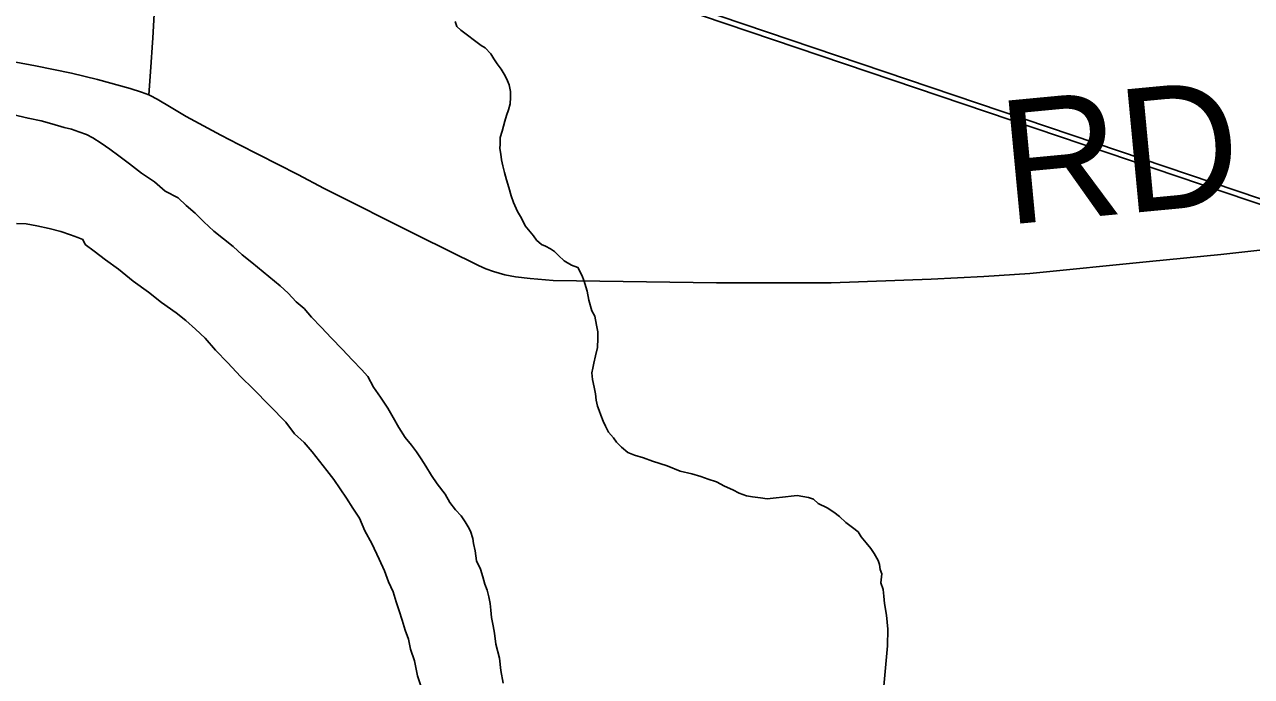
# Model space of a CAD drawing. Extents: x 2.4 to 73.1, y 4.5 to 25.6.
# Drawn here: x 45.8032 to 46.0852, y 22.6363 to 22.7861 of the extents above; entities that cross this region are included whole.
import ezdxf

# ---------------------------------------------------------------- set-up
doc = ezdxf.new("R2010")
doc.units = 0
for name, color, linetype in [('GM_X_Major_River', 7, 'Continuous'), ('GM_X_Minor_River', 7, 'Continuous'), ('GM_X_Rail_Line', 7, 'Continuous'), ('GM_X_Township_Road', 7, 'Continuous'), ('GM_X_Township_Road_Text', 7, 'Continuous')]:
    doc.layers.add(name, color=color, linetype=linetype)

msp = doc.modelspace()

# ---------------------------------------------------------------- linework, layer by layer
at = {"layer": 'GM_X_Major_River'}
for points in [[(45.91317, 22.63475), (45.91267, 22.63761), (45.91236, 22.64047), (45.91149, 22.64372), (45.91117, 22.64619), (45.91084, 22.64791), (45.9105, 22.64982), (45.91036, 22.65153), (45.91021, 22.65305), (45.90986, 22.65458), (45.90952, 22.65611), (45.90899, 22.65745), (45.90846, 22.65918), (45.90793, 22.6609), (45.90703, 22.66282), (45.90671, 22.66511), (45.90637, 22.66682), (45.90621, 22.66797), (45.90568, 22.66969), (45.90514, 22.67065), (45.90441, 22.67181), (45.90349, 22.67316), (45.9022, 22.67453), (45.90091, 22.67627), (45.89982, 22.67819), (45.89798, 22.68052), (45.8967, 22.68245), (45.89542, 22.68457), (45.89432, 22.68631), (45.89322, 22.68786), (45.89212, 22.6894), (45.89065, 22.69115), (45.88918, 22.69347), (45.88791, 22.69578), (45.88664, 22.6979), (45.88499, 22.70041), (45.88334, 22.70273), (45.88207, 22.70523), (45.88059, 22.70679), (45.87855, 22.70893), (45.87615, 22.71146), (45.87374, 22.71399), (45.87134, 22.71652), (45.86912, 22.71885), (45.86746, 22.72079), (45.8656, 22.72236), (45.86375, 22.72431), (45.86189, 22.72606), (45.85537, 22.73136), (45.85314, 22.73312), (45.8511, 22.73507), (45.84886, 22.73684), (45.84663, 22.7386), (45.8444, 22.74075), (45.84236, 22.7427), (45.84032, 22.74446), (45.83846, 22.74622), (45.83546, 22.74781), (45.83305, 22.74996), (45.83006, 22.75194), (45.82726, 22.7541), (45.82484, 22.75587), (45.82279, 22.75744), (45.82073, 22.75882), (45.81886, 22.76001), (45.81737, 22.7608), (45.81567, 22.76142), (45.81398, 22.76203), (45.81228, 22.76245), (45.80945, 22.76328), (45.807, 22.76392), (45.80397, 22.76456), (45.80039, 22.76541)], [(45.80039, 22.76541), (45.80397, 22.76456), (45.807, 22.76392), (45.80945, 22.76328), (45.81228, 22.76245), (45.81398, 22.76203), (45.81567, 22.76142), (45.81737, 22.7608), (45.81886, 22.76001), (45.82073, 22.75882), (45.82279, 22.75744), (45.82484, 22.75587), (45.82726, 22.7541), (45.83006, 22.75194), (45.83305, 22.74996), (45.83546, 22.74781), (45.83846, 22.74622), (45.84032, 22.74446), (45.84236, 22.7427), (45.8444, 22.74075), (45.84663, 22.7386), (45.84886, 22.73684), (45.8511, 22.73507), (45.85314, 22.73312), (45.85537, 22.73136), (45.86189, 22.72606), (45.86375, 22.72431), (45.8656, 22.72236), (45.86746, 22.72079), (45.86912, 22.71885), (45.87134, 22.71652), (45.87374, 22.71399), (45.87615, 22.71146), (45.87855, 22.70893), (45.88059, 22.70679), (45.88207, 22.70523), (45.88334, 22.70273), (45.88499, 22.70041), (45.88664, 22.6979), (45.88791, 22.69578), (45.88918, 22.69347), (45.89065, 22.69115), (45.89212, 22.6894), (45.89322, 22.68786), (45.89432, 22.68631), (45.89542, 22.68457), (45.8967, 22.68245), (45.89798, 22.68052), (45.89982, 22.67819), (45.90091, 22.67627), (45.9022, 22.67453), (45.90349, 22.67316), (45.90441, 22.67181), (45.90514, 22.67065), (45.90568, 22.66969), (45.90621, 22.66797), (45.90637, 22.66682), (45.90671, 22.66511), (45.90703, 22.66282), (45.90793, 22.6609), (45.90846, 22.65918), (45.90899, 22.65745), (45.90952, 22.65611), (45.90986, 22.65458), (45.91021, 22.65305), (45.91036, 22.65153), (45.9105, 22.64982), (45.91084, 22.64791), (45.91117, 22.64619), (45.91149, 22.64372), (45.91236, 22.64047), (45.91267, 22.63761), (45.91317, 22.63475)], [(45.80128, 22.74032), (45.80355, 22.74027), (45.80601, 22.73982), (45.80885, 22.73918), (45.81149, 22.73855), (45.81375, 22.73773), (45.81544, 22.73712), (45.81657, 22.73671), (45.81711, 22.73555), (45.81916, 22.73398), (45.82177, 22.73202), (45.82476, 22.72985), (45.82811, 22.72711), (45.83165, 22.72455), (45.83463, 22.7222), (45.83799, 22.71983), (45.84023, 22.71807), (45.84246, 22.71611), (45.84468, 22.71397), (45.84708, 22.71125), (45.84986, 22.70833), (45.85282, 22.70521), (45.85579, 22.70229), (45.86319, 22.6947), (45.86522, 22.69199), (45.86745, 22.69003), (45.86929, 22.6879), (45.87095, 22.68576), (45.8726, 22.68363), (45.87426, 22.6815), (45.87573, 22.67938), (45.87719, 22.67725), (45.87865, 22.67493), (45.88012, 22.67262), (45.88137, 22.66974), (45.88301, 22.66685), (45.88463, 22.6632), (45.88589, 22.66051), (45.88678, 22.65802), (45.88786, 22.65571), (45.88856, 22.65341), (45.88927, 22.65131), (45.88998, 22.6492), (45.89068, 22.6469), (45.89139, 22.6448), (45.8919, 22.6425), (45.89278, 22.63982), (45.89345, 22.63639), (45.89434, 22.6339)], [(45.80128, 22.74032), (45.80355, 22.74027), (45.80601, 22.73982), (45.80885, 22.73918), (45.81149, 22.73855), (45.81375, 22.73773), (45.81544, 22.73712), (45.81657, 22.73671), (45.81711, 22.73555), (45.81916, 22.73398), (45.82177, 22.73202), (45.82476, 22.72985), (45.82811, 22.72711), (45.83165, 22.72455), (45.83463, 22.7222), (45.83799, 22.71983), (45.84023, 22.71807), (45.84246, 22.71611), (45.84468, 22.71397), (45.84708, 22.71125), (45.84986, 22.70833), (45.85282, 22.70521), (45.85579, 22.70229), (45.86319, 22.6947), (45.86522, 22.69199), (45.86745, 22.69003), (45.86929, 22.6879), (45.87095, 22.68576), (45.8726, 22.68363), (45.87426, 22.6815), (45.87573, 22.67938), (45.87719, 22.67725), (45.87865, 22.67493), (45.88012, 22.67262), (45.88137, 22.66974), (45.88301, 22.66685), (45.88463, 22.6632), (45.88589, 22.66051), (45.88678, 22.65802), (45.88786, 22.65571), (45.88856, 22.65341), (45.88927, 22.65131), (45.88998, 22.6492), (45.89068, 22.6469), (45.89139, 22.6448), (45.8919, 22.6425), (45.89278, 22.63982), (45.89345, 22.63639), (45.89434, 22.6339)]]:
    msp.add_lwpolyline(points, dxfattribs=at)
at = {"layer": 'GM_X_Minor_River'}
for points in [[(45.90216, 22.78676), (45.90251, 22.78561), (45.90344, 22.78482), (45.9081, 22.78129), (45.90903, 22.78069), (45.91033, 22.77933), (45.91106, 22.77817), (45.91179, 22.77702), (45.91271, 22.77585), (45.91362, 22.77431), (45.91416, 22.77316), (45.91452, 22.7722), (45.91486, 22.77067), (45.91482, 22.76934), (45.91479, 22.76782), (45.91437, 22.76651), (45.91396, 22.76519), (45.91355, 22.76387), (45.91292, 22.76161), (45.9125, 22.7601), (45.91247, 22.75858), (45.91244, 22.75763), (45.9126, 22.7563), (45.91276, 22.75496), (45.9131, 22.75363), (45.91344, 22.7521), (45.91397, 22.75037), (45.9145, 22.74865), (45.91502, 22.74674), (45.91555, 22.74521), (45.91645, 22.7431), (45.91736, 22.74155), (45.91826, 22.73982), (45.91937, 22.73846), (45.92011, 22.7375), (45.92084, 22.73653), (45.92196, 22.73555), (45.9229, 22.73515), (45.92402, 22.73455)], [(45.92402, 22.73455), (45.92496, 22.73396), (45.92588, 22.73298), (45.92718, 22.73181), (45.92887, 22.73082), (45.93037, 22.73021), (45.93128, 22.72848), (45.93181, 22.72713), (45.93216, 22.7258), (45.93251, 22.72484), (45.93284, 22.72274), (45.93354, 22.72025), (45.93427, 22.7191), (45.9346, 22.717), (45.93494, 22.71547), (45.9349, 22.71395), (45.93485, 22.71187), (45.93442, 22.70998), (45.934, 22.70828), (45.93378, 22.70715), (45.93356, 22.70601), (45.93371, 22.70449), (45.93405, 22.70277), (45.93439, 22.70124), (45.93455, 22.69972), (45.93489, 22.69838), (45.93525, 22.69742), (45.9356, 22.69628), (45.93613, 22.69493), (45.93668, 22.69378), (45.9374, 22.69243), (45.93851, 22.69107), (45.93924, 22.69011), (45.94035, 22.68894), (45.94184, 22.68776), (45.94335, 22.68715), (45.94542, 22.68653), (45.94749, 22.68572), (45.95088, 22.68468), (45.95389, 22.68347), (45.95653, 22.68283), (45.95861, 22.68221), (45.9603, 22.6816), (45.96219, 22.68098), (45.96406, 22.67998), (45.96594, 22.67917), (45.96744, 22.67838), (45.96913, 22.67776), (45.97046, 22.67754), (45.97235, 22.6773), (45.97386, 22.67707), (45.9752, 22.67723), (45.97805, 22.67754), (45.97939, 22.67769), (45.98072, 22.67785), (45.98205, 22.67762), (45.98337, 22.6774), (45.9845, 22.67699), (45.98561, 22.67601), (45.98768, 22.67501), (45.98917, 22.67403), (45.99048, 22.67304), (45.99196, 22.67168), (45.99345, 22.6705), (45.99476, 22.66952), (45.99549, 22.66836), (45.9966, 22.667), (45.9977, 22.66564), (45.99843, 22.66449), (45.99934, 22.66294), (45.9997, 22.66198), (45.99986, 22.66084), (46.00022, 22.65988), (45.99997, 22.6578), (46.0005, 22.65627), (46.00066, 22.65474), (46.0008, 22.65303), (46.00131, 22.65036), (46.00161, 22.64712), (46.00151, 22.64333), (46.00048, 22.63234)]]:
    msp.add_lwpolyline(points, dxfattribs=at)
at = {"layer": 'GM_X_Rail_Line'}
for points in [[(45.58425, 22.9028), (45.62519, 22.89476), (45.66973, 22.88493), (45.71592, 22.8692), (45.83842, 22.8289), (46.2269, 22.69751), (46.56199, 22.58544), (46.63635, 22.56054), (46.67107, 22.55071), (46.70186, 22.54481), (46.72642, 22.54022), (46.75459, 22.53662), (46.78407, 22.53465), (47.14078, 22.52875)], [(45.58442, 22.90404), (45.62544, 22.89598), (45.67007, 22.88613), (45.71631, 22.87038), (45.83882, 22.83008), (46.2273, 22.69868), (46.56238, 22.58662), (46.63671, 22.56173), (46.67135, 22.55192), (46.70209, 22.54603), (46.72662, 22.54145), (46.75471, 22.53786), (46.78412, 22.5359), (47.1408, 22.53)]]:
    msp.add_lwpolyline(points, dxfattribs=at)
at = {"layer": 'GM_X_Township_Road'}
for points in [[(45.83172, 22.7699), (45.83211, 22.77523), (45.83267, 22.783), (45.83334, 22.79542), (45.83394, 22.80878), (45.83526, 22.8442), (45.83557, 22.85507), (45.83615, 22.87029), (45.83657, 22.88769), (45.83694, 22.90168), (45.8372, 22.91286), (45.83746, 22.92467), (45.83772, 22.9371), (45.83829, 22.9657), (45.83862, 22.98559), (45.83892, 22.99832), (45.83941, 23.02194), (45.8399, 23.04028), (45.84054, 23.06203), (45.84127, 23.08999), (45.84219, 23.11387)], [(45.63854, 22.80496), (45.64621, 22.80388), (45.6737, 22.79884), (45.68346, 22.79697), (45.70546, 22.79288), (45.72476, 22.78957), (45.73487, 22.78787), (45.75017, 22.7853), (45.7609, 22.78353), (45.77381, 22.78167), (45.79532, 22.77847), (45.8057, 22.77659), (45.81391, 22.7749), (45.81995, 22.77347), (45.82742, 22.77139), (45.83006, 22.77056), (45.83172, 22.7699)], [(45.83172, 22.7699), (45.83204, 22.76977), (45.83367, 22.76896), (45.83684, 22.76704), (45.84032, 22.76498), (45.84825, 22.76066), (45.85239, 22.75849), (45.86597, 22.75159), (45.87204, 22.74843), (45.89368, 22.7375), (45.90749, 22.73072), (45.90918, 22.72995), (45.91092, 22.72929), (45.91359, 22.72855), (45.91603, 22.72809), (45.91941, 22.7277), (45.92464, 22.72726), (45.9622, 22.72676), (45.98857, 22.72669), (46.01155, 22.72754), (46.02367, 22.72815), (46.03422, 22.72889), (46.06176, 22.73162), (46.07816, 22.73321), (46.08986, 22.7345)]]:
    msp.add_lwpolyline(points, dxfattribs=at)

# ---------------------------------------------------------------- texts
at = {"layer": 'GM_X_Township_Road_Text'}
msp.add_text('RD', height=0.028409, rotation=5.4159, dxfattribs=at).set_placement((46.02893, 22.74005))

doc.saveas('drawing.dxf')
